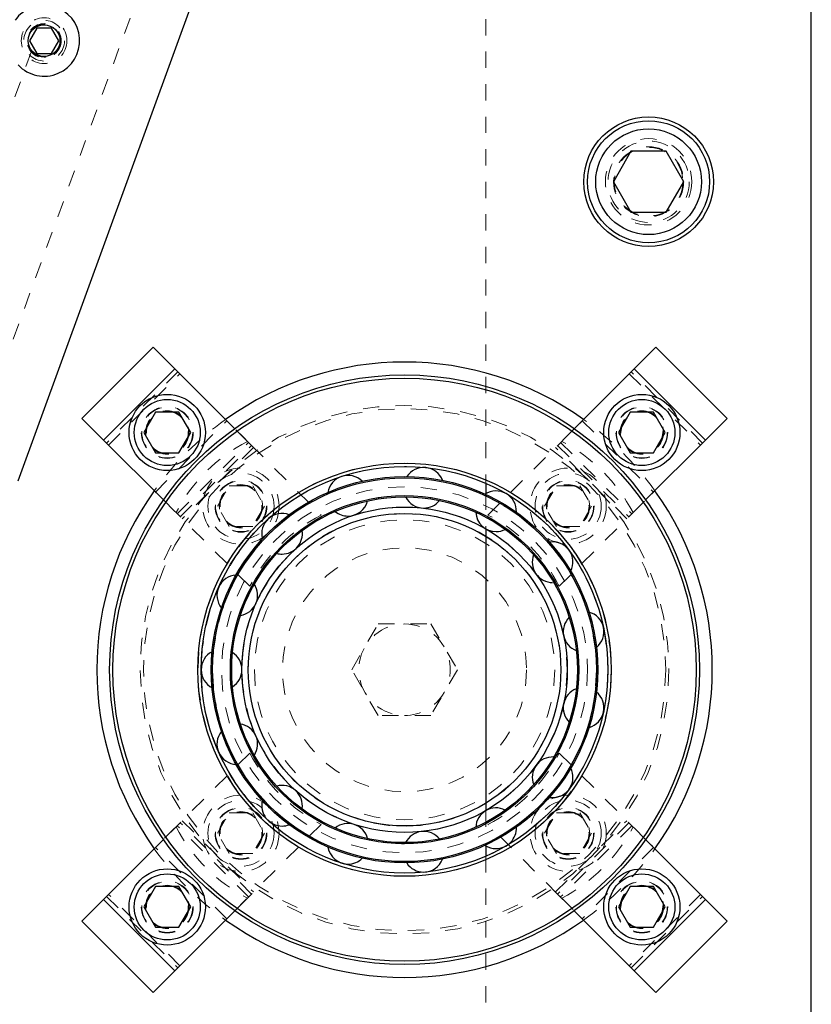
# Model space of a CAD drawing. Header units: inches. Extents: x 1907 to 2452, y -210 to -54.
# Tile 679 of 1056: x 2073.67 to 2078.54, y -73.53 to -67.48. Entities that reach past the tile are written whole.
import ezdxf

# ---------------------------------------------------------------- set-up
doc = ezdxf.new("R2010")
doc.units = ezdxf.units.IN
doc.header["$LTSCALE"] = 0.5
doc.header["$MEASUREMENT"] = 0
doc.linetypes.add('HIDDEN', pattern=[0.225, 0.15, -0.075])
for name, color, linetype in [('DIE-M-S3', 8, 'Continuous'), ('DSS-M-S', 53, 'Continuous'), ('DST-M-S', 53, 'Continuous'), ('SVD-M-S', 8, 'Continuous'), ('SVF-M-S', 8, 'Continuous')]:
    doc.layers.add(name, color=color, linetype=linetype)

msp = doc.modelspace()

# ---------------------------------------------------------------- linework, layer by layer
at = {"layer": 'DIE-M-S3', "linetype": 'Continuous', "lineweight": 25}
msp.add_line((2073.66353, -70.31152), (2074.82161, -67.12971), dxfattribs=at)
at = {"layer": 'DIE-M-S3', "linetype": 'HIDDEN', "lineweight": 18}
msp.add_circle((2073.82341, -67.60629), 0.1405, dxfattribs=at)
at = {"layer": 'DSS-M-S', "linetype": 'HIDDEN', "lineweight": 18}
for p, q in [((2076.53853, -62.47349), (2076.53853, -70.32784)), ((2072.94959, -71.32), (2074.47473, -67.12971)), ((2073.94264, -67.12971), (2073.80515, -67.50747)), ((2073.7459, -67.67026), (2072.8323, -70.18035)), ((2074.64517, -69.64173), (2074.20676, -70.08013)), ((2074.21914, -70.09251), (2074.65755, -69.6541)), ((2077.4195, -69.6541), (2077.85791, -70.09251)), ((2077.87029, -70.08013), (2077.43188, -69.64173)), ((2075.07277, -70.06932), (2074.99498, -69.99154)), ((2077.08207, -69.99154), (2077.00429, -70.06932)), ((2076.53853, -70.39095), (2076.53853, -70.60746)), ((2074.55658, -70.42994), (2074.63436, -70.50773)), ((2077.44269, -70.50773), (2077.52047, -70.42994)), ((2075.00364, -72.05586), (2075.01079, -72.05606)), ((2076.53853, -72.33951), (2076.53853, -72.55602)), ((2074.63436, -72.43925), (2074.55658, -72.51703)), ((2077.52047, -72.51703), (2077.44269, -72.43925)), ((2076.53853, -72.61913), (2076.53853, -80.97349)), ((2074.20676, -72.86684), (2074.64517, -73.30525)), ((2074.65755, -73.29287), (2074.21914, -72.85446)), ((2074.99498, -72.95543), (2075.07277, -72.87765)), ((2077.00429, -72.87765), (2077.08207, -72.95543)), ((2077.85791, -72.85446), (2077.4195, -73.29287)), ((2077.43188, -73.30525), (2077.87029, -72.86684))]:
    msp.add_line(p, q, dxfattribs=at)
at = {"layer": 'DSS-M-S', "linetype": 'Continuous', "lineweight": 25}
for p, q in [((2078.53853, -80.97349), (2078.53853, -62.47349)), ((2074.49314, -69.4897), (2074.05474, -69.9281)), ((2074.62679, -69.62334), (2074.49314, -69.4897)), ((2077.58391, -69.4897), (2077.45026, -69.62334)), ((2078.02231, -69.9281), (2077.58391, -69.4897)), ((2074.62679, -69.62334), (2074.18838, -70.06175)), ((2074.99498, -69.99154), (2074.62679, -69.62334)), ((2077.45026, -69.62334), (2077.08207, -69.99154)), ((2077.88867, -70.06175), (2077.45026, -69.62334)), ((2074.50795, -69.89008), (2074.43578, -70.01508)), ((2074.65229, -69.89008), (2074.50795, -69.89008)), ((2074.72445, -70.01508), (2074.65229, -69.89008)), ((2077.42476, -69.89008), (2077.3526, -70.01508)), ((2077.5691, -69.89008), (2077.42476, -69.89008)), ((2077.64127, -70.01508), (2077.5691, -69.89008)), ((2074.05474, -69.9281), (2074.18838, -70.06175)), ((2077.88867, -70.06175), (2078.02231, -69.9281)), ((2074.43578, -70.01508), (2074.50795, -70.14008)), ((2074.65229, -70.14008), (2074.72445, -70.01508)), ((2077.3526, -70.01508), (2077.42476, -70.14008)), ((2077.5691, -70.14008), (2077.64127, -70.01508)), ((2074.18838, -70.06175), (2074.55658, -70.42994)), ((2077.52047, -70.42994), (2077.88867, -70.06175)), ((2074.50795, -70.14008), (2074.65229, -70.14008)), ((2077.42476, -70.14008), (2077.5691, -70.14008)), ((2076.53853, -70.32784), (2076.53853, -70.39095)), ((2076.53853, -70.60746), (2076.53853, -72.33951)), ((2074.55658, -72.51703), (2074.18838, -72.88522)), ((2077.88867, -72.88522), (2077.52047, -72.51703)), ((2076.53853, -72.55602), (2076.53853, -72.61913)), ((2074.50795, -72.80689), (2074.43578, -72.93189)), ((2074.65229, -72.80689), (2074.50795, -72.80689)), ((2074.72445, -72.93189), (2074.65229, -72.80689)), ((2077.42476, -72.80689), (2077.3526, -72.93189)), ((2077.5691, -72.80689), (2077.42476, -72.80689)), ((2077.64127, -72.93189), (2077.5691, -72.80689)), ((2074.18838, -72.88522), (2074.05474, -73.01887)), ((2074.18838, -72.88522), (2074.62679, -73.32363)), ((2074.43578, -72.93189), (2074.50795, -73.05689)), ((2074.65229, -73.05689), (2074.72445, -72.93189)), ((2077.3526, -72.93189), (2077.42476, -73.05689)), ((2077.45026, -73.32363), (2077.88867, -72.88522)), ((2077.5691, -73.05689), (2077.64127, -72.93189)), ((2078.02231, -73.01887), (2077.88867, -72.88522)), ((2074.62679, -73.32363), (2074.99498, -72.95543)), ((2077.08207, -72.95543), (2077.45026, -73.32363)), ((2074.05474, -73.01887), (2074.49314, -73.45727)), ((2074.50795, -73.05689), (2074.65229, -73.05689)), ((2077.42476, -73.05689), (2077.5691, -73.05689)), ((2077.58391, -73.45727), (2078.02231, -73.01887)), ((2074.49314, -73.45727), (2074.62679, -73.32363)), ((2077.45026, -73.32363), (2077.58391, -73.45727))]:
    msp.add_line(p, q, dxfattribs=at)
for centre, radius in [((2077.53853, -68.47349), 0.3985), ((2076.03853, -71.47349), 1.8125), ((2076.03853, -71.47349), 1.7925), ((2074.58012, -70.01508), 0.23438), ((2077.49693, -70.01508), 0.23438), ((2074.58012, -70.01508), 0.20313), ((2077.49693, -70.01508), 0.20313), ((2076.03853, -71.47349), 1.27), ((2076.03853, -71.47349), 1.25), ((2076.03853, -71.47349), 1.1875), ((2076.03853, -71.47349), 1.17963), ((2076.03853, -71.47349), 1.07037), ((2076.03853, -71.47349), 1.0625), ((2074.58012, -72.93189), 0.23438), ((2077.49693, -72.93189), 0.23438), ((2074.58012, -72.93189), 0.20313), ((2077.49693, -72.93189), 0.20313)]:
    msp.add_circle(centre, radius, dxfattribs=at)
at = {"layer": 'DSS-M-S', "linetype": 'HIDDEN', "lineweight": 18}
for centre, radius in [((2077.53853, -68.47349), 0.2655), ((2077.53853, -68.47349), 0.21095), ((2076.03853, -71.47349), 1.625), ((2074.58012, -70.01508), 0.1595), ((2074.58012, -70.01508), 0.15625), ((2076.03853, -71.47349), 1.605), ((2074.58012, -70.01508), 0.13297), ((2074.58012, -70.01508), 0.1327), ((2074.58012, -70.01508), 0.13218), ((2074.58012, -70.01508), 0.1285), ((2077.49693, -70.01508), 0.1595), ((2077.49693, -70.01508), 0.15625), ((2077.49693, -70.01508), 0.13297), ((2077.49693, -70.01508), 0.1327), ((2077.49693, -70.01508), 0.13218), ((2077.49693, -70.01508), 0.1285), ((2076.03853, -71.47349), 1.27), ((2076.03853, -71.47349), 1.17963), ((2076.03853, -71.47349), 1.07037), ((2074.58012, -72.93189), 0.1595), ((2074.58012, -72.93189), 0.15625), ((2074.58012, -72.93189), 0.13297), ((2074.58012, -72.93189), 0.1327), ((2074.58012, -72.93189), 0.13218), ((2074.58012, -72.93189), 0.1285), ((2077.49693, -72.93189), 0.1595), ((2077.49693, -72.93189), 0.15625), ((2077.49693, -72.93189), 0.13297), ((2077.49693, -72.93189), 0.1327), ((2077.49693, -72.93189), 0.13218), ((2077.49693, -72.93189), 0.1285)]:
    msp.add_circle(centre, radius, dxfattribs=at)
for centre, radius, start, end in [((2073.82341, -67.60629), 0.1005, 100.466836, 219.533164), ((2076.03853, -71.47349), 1.8915, 125.567178, 144.432822), ((2076.03853, -71.47349), 1.8915, 35.567178, 54.432822), ((2075.54885, -70.98381), 1.031, 117.501613, 152.498387), ((2076.5282, -70.98381), 1.031, 27.501613, 62.498387), ((2075.54885, -71.96316), 1.031, 207.501613, 242.498387), ((2076.5282, -71.96316), 1.031, 297.501613, 332.498387), ((2076.03853, -71.47349), 1.8915, 215.567178, 234.432822), ((2076.03853, -71.47349), 1.8915, 305.567178, 324.432822)]:
    msp.add_arc(centre, radius, start, end, dxfattribs=at)
at = {"layer": 'DSS-M-S', "linetype": 'Continuous', "lineweight": 25}
for centre, radius, start, end in [((2076.03853, -71.47349), 1.8915, 54.432822, 125.567178), ((2076.15612, -70.35465), 0.125, 21.558851, 146.690525), ((2075.69088, -70.40355), 0.125, 45.544053, 170.694737), ((2076.03853, -71.47349), 1.8915, 144.432822, 180), ((2076.60103, -70.49921), 0.125, 357.570897, 122.687837), ((2076.03853, -71.47349), 1.8915, 324.432822, 35.567178), ((2075.69088, -70.40355), 0.125, 270, 345.171317), ((2076.15612, -70.35465), 0.125, 207.00596, 270), ((2076.15612, -70.35465), 0.125, 270, 321.170025), ((2075.28575, -70.63745), 0.125, 69.526167, 194.700135), ((2075.69088, -70.40355), 0.125, 230.984489, 270), ((2076.60103, -70.49921), 0.125, 183.024101, 270), ((2075.28575, -70.63745), 0.125, 270, 9.17438), ((2076.60103, -70.49921), 0.125, 270, 297.170839), ((2076.94867, -70.81223), 0.125, 333.580532, 98.687012), ((2075.28575, -70.63745), 0.125, 255.157204, 270), ((2076.94867, -70.81223), 0.125, 159.039248, 270), ((2075.01079, -71.01591), 0.125, 93.706535, 218.706378), ((2075.01079, -71.01591), 0.125, 279.100808, 33.178877), ((2077.13894, -71.23958), 0.125, 309.588093, 74.688682), ((2077.13894, -71.23958), 0.125, 135.05174, 249.227922), ((2074.91353, -71.47349), 0.125, 117.685543, 242.713125), ((2074.91353, -71.47349), 0.125, 303.096885, 57.184472), ((2076.03853, -71.47349), 1.8915, 180, 215.567178), ((2077.13894, -71.70739), 0.125, 111.061914, 225.225806), ((2077.13894, -71.70739), 0.125, 285.593922, 50.68904), ((2075.01079, -71.93106), 0.125, 327.093379, 81.190824), ((2075.01079, -71.93106), 0.125, 141.667962, 266.720387), ((2076.94867, -72.13474), 0.125, 87.070111, 201.222057), ((2076.94867, -72.13474), 0.125, 270, 26.696922), ((2075.28575, -72.30952), 0.125, 351.089948, 105.197596), ((2076.94867, -72.13474), 0.125, 261.608784, 270), ((2075.28575, -72.30952), 0.125, 165.653451, 270), ((2076.60103, -72.44776), 0.125, 63.076671, 177.217019), ((2075.28575, -72.30952), 0.125, 270, 290.739792), ((2075.69088, -72.54342), 0.125, 15.086247, 129.204447), ((2076.60103, -72.44776), 0.125, 270, 2.708045), ((2076.15612, -72.59232), 0.125, 39.081936, 153.211035), ((2075.69088, -72.54342), 0.125, 189.641668, 270), ((2076.60103, -72.44776), 0.125, 237.624916, 270), ((2075.69088, -72.54342), 0.125, 270, 314.732632), ((2076.15612, -72.59232), 0.125, 270, 338.722177), ((2076.15612, -72.59232), 0.125, 213.632271, 270), ((2076.03853, -71.47349), 1.8915, 234.432822, 305.567178)]:
    msp.add_arc(centre, radius, start, end, dxfattribs=at)
at = {"layer": 'DST-M-S', "linetype": 'Continuous', "lineweight": 25}
msp.add_line((2078.53853, -80.97349), (2078.53853, -62.47349), dxfattribs=at)
at = {"layer": 'DST-M-S', "linetype": 'HIDDEN', "lineweight": 18}
for p, q in [((2075.71377, -71.47349), (2075.87615, -71.19224)), ((2075.87615, -71.19224), (2076.2009, -71.19224)), ((2076.2009, -71.19224), (2076.36328, -71.47349)), ((2075.87615, -71.75474), (2075.71377, -71.47349)), ((2076.36328, -71.47349), (2076.2009, -71.75474)), ((2076.2009, -71.75474), (2075.87615, -71.75474))]:
    msp.add_line(p, q, dxfattribs=at)
for centre, radius in [((2076.03853, -71.47349), 1.25), ((2075.0331, -70.46806), 0.1285), ((2076.03853, -71.47349), 1.125), ((2077.04395, -70.46806), 0.1285), ((2076.03853, -71.47349), 0.9994), ((2076.03853, -71.47349), 0.96165), ((2076.03853, -71.47349), 0.92288), ((2076.03853, -71.47349), 0.75), ((2075.0331, -72.47891), 0.1285), ((2077.04395, -72.47891), 0.1285)]:
    msp.add_circle(centre, radius, dxfattribs=at)
at = {"layer": 'DST-M-S', "linetype": 'Continuous', "lineweight": 25}
for radius in [1, 0.96063]:
    msp.add_circle((2076.03853, -71.47349), radius, dxfattribs=at)
at = {"layer": 'DST-M-S', "linetype": 'HIDDEN', "lineweight": 18}
for start, end in [(30, 270), (270, 30)]:
    msp.add_arc((2076.03853, -71.47349), 0.28125, start, end, dxfattribs=at)
at = {"layer": 'SVD-M-S', "linetype": 'Continuous', "lineweight": 25}
for p, q in [((2073.77837, -67.52829), (2073.73334, -67.60629)), ((2073.86844, -67.52829), (2073.77837, -67.52829)), ((2073.91347, -67.60629), (2073.86844, -67.52829)), ((2073.73334, -67.60629), (2073.77837, -67.68429)), ((2073.86844, -67.68429), (2073.91347, -67.60629)), ((2073.77837, -67.68429), (2073.86844, -67.68429)), ((2077.43027, -68.28599), (2077.32202, -68.47349)), ((2077.64678, -68.28599), (2077.43027, -68.28599)), ((2077.75503, -68.47349), (2077.64678, -68.28599)), ((2077.32202, -68.47349), (2077.43027, -68.66099)), ((2077.64678, -68.66099), (2077.75503, -68.47349)), ((2077.43027, -68.66099), (2077.64678, -68.66099))]:
    msp.add_line(p, q, dxfattribs=at)
at = {"layer": 'SVD-M-S', "linetype": 'HIDDEN', "lineweight": 18}
for centre, radius in [((2073.82341, -67.60629), 0.125), ((2073.82341, -67.60629), 0.10497), ((2073.82341, -67.60629), 0.1047), ((2073.82341, -67.60629), 0.10418), ((2077.53853, -68.47349), 0.25), ((2077.53853, -68.47349), 0.21542), ((2077.53853, -68.47349), 0.21515), ((2077.53853, -68.47349), 0.21463)]:
    msp.add_circle(centre, radius, dxfattribs=at)
at = {"layer": 'SVD-M-S', "linetype": 'Continuous', "lineweight": 25}
for centre, radius in [((2073.82341, -67.60629), 0.0975), ((2077.53853, -68.47349), 0.375), ((2077.53853, -68.47349), 0.325)]:
    msp.add_circle(centre, radius, dxfattribs=at)
msp.add_arc((2073.82341, -67.60629), 0.2185, 222.968574, 144.93409, dxfattribs=at)
at = {"layer": 'SVD-M-S', "linetype": 'HIDDEN', "lineweight": 18}
msp.add_arc((2073.82341, -67.60629), 0.1005, 219.533164, 100.466836, dxfattribs=at)
at = {"layer": 'SVF-M-S', "linetype": 'HIDDEN', "lineweight": 18}
for p, q in [((2074.50772, -70.38109), (2074.94613, -69.94268)), ((2075.09816, -70.09471), (2074.94613, -69.94268)), ((2076.5513, -70.52231), (2077.13092, -69.94268)), ((2077.13092, -69.94268), (2077.56933, -70.38109)), ((2074.64137, -70.51473), (2075.07977, -70.07633)), ((2074.65975, -70.53312), (2075.09816, -70.09471)), ((2075.09816, -70.09471), (2075.52575, -70.52231)), ((2076.97889, -70.09471), (2077.4173, -70.53312)), ((2076.99728, -70.07633), (2077.43568, -70.51473)), ((2075.11053, -70.10709), (2074.67213, -70.54549)), ((2077.40492, -70.54549), (2076.96652, -70.10709)), ((2075.08735, -70.96071), (2074.50772, -70.38109)), ((2074.88877, -70.46806), (2074.96094, -70.34306)), ((2074.96094, -70.34306), (2075.10527, -70.34306)), ((2075.10527, -70.34306), (2075.17744, -70.46806)), ((2076.89961, -70.46806), (2076.97178, -70.34306)), ((2076.97178, -70.34306), (2077.11611, -70.34306)), ((2077.11611, -70.34306), (2077.18828, -70.46806)), ((2077.4173, -70.53312), (2077.56933, -70.38109)), ((2074.96094, -70.59306), (2074.88877, -70.46806)), ((2075.17744, -70.46806), (2075.10527, -70.59306)), ((2076.97178, -70.59306), (2076.89961, -70.46806)), ((2077.18828, -70.46806), (2077.11611, -70.59306)), ((2076.9897, -70.96071), (2077.4173, -70.53312)), ((2075.10527, -70.59306), (2074.96094, -70.59306)), ((2077.11611, -70.59306), (2076.97178, -70.59306)), ((2075.08735, -71.98626), (2074.50772, -72.56588)), ((2076.9897, -71.98626), (2077.56933, -72.56588)), ((2074.88877, -72.47891), (2074.96094, -72.35391)), ((2074.96094, -72.35391), (2075.10527, -72.35391)), ((2075.10527, -72.35391), (2075.17744, -72.47891)), ((2076.89961, -72.47891), (2076.97178, -72.35391)), ((2076.97178, -72.35391), (2077.11611, -72.35391)), ((2077.11611, -72.35391), (2077.18828, -72.47891)), ((2075.07977, -72.87064), (2074.64137, -72.43224)), ((2075.09816, -72.85226), (2074.65975, -72.41385)), ((2074.67213, -72.40148), (2075.11053, -72.83988)), ((2075.52575, -72.42466), (2075.09816, -72.85226)), ((2076.97889, -72.85226), (2076.5513, -72.42466)), ((2076.96652, -72.83988), (2077.40492, -72.40148)), ((2077.4173, -72.41385), (2076.97889, -72.85226)), ((2077.43568, -72.43224), (2076.99728, -72.87064)), ((2074.96094, -72.60391), (2074.88877, -72.47891)), ((2075.17744, -72.47891), (2075.10527, -72.60391)), ((2076.97178, -72.60391), (2076.89961, -72.47891)), ((2077.18828, -72.47891), (2077.11611, -72.60391)), ((2074.94613, -73.00429), (2074.50772, -72.56588)), ((2077.56933, -72.56588), (2077.13092, -73.00429)), ((2075.10527, -72.60391), (2074.96094, -72.60391)), ((2077.11611, -72.60391), (2076.97178, -72.60391)), ((2075.09816, -72.85226), (2074.94613, -73.00429)), ((2076.97889, -72.85226), (2077.13092, -73.00429))]:
    msp.add_line(p, q, dxfattribs=at)
for centre, radius in [((2075.0331, -70.46806), 0.23438), ((2075.0331, -70.46806), 0.20313), ((2077.04395, -70.46806), 0.23438), ((2077.04395, -70.46806), 0.20313), ((2075.0331, -70.46806), 0.1595), ((2075.0331, -70.46806), 0.15625), ((2075.0331, -70.46806), 0.13297), ((2075.0331, -70.46806), 0.1327), ((2075.0331, -70.46806), 0.13218), ((2077.04395, -70.46806), 0.1595), ((2077.04395, -70.46806), 0.15625), ((2077.04395, -70.46806), 0.13297), ((2077.04395, -70.46806), 0.1327), ((2077.04395, -70.46806), 0.13218), ((2075.0331, -72.47891), 0.23438), ((2075.0331, -72.47891), 0.20313), ((2077.04395, -72.47891), 0.23438), ((2077.04395, -72.47891), 0.20313), ((2075.0331, -72.47891), 0.1595), ((2075.0331, -72.47891), 0.15625), ((2077.04395, -72.47891), 0.1595), ((2077.04395, -72.47891), 0.15625), ((2075.0331, -72.47891), 0.13297), ((2075.0331, -72.47891), 0.1327), ((2075.0331, -72.47891), 0.13218), ((2077.04395, -72.47891), 0.13297), ((2077.04395, -72.47891), 0.1327), ((2077.04395, -72.47891), 0.13218)]:
    msp.add_circle(centre, radius, dxfattribs=at)
for centre, start, end in [((2076.00184, -71.4368), 117.501613, 152.498387), ((2076.07521, -71.4368), 27.501613, 62.498387), ((2076.00184, -71.51017), 207.501613, 242.498387), ((2076.07521, -71.51017), 297.501613, 332.498387)]:
    msp.add_arc(centre, 1.031, start, end, dxfattribs=at)

doc.saveas('drawing.dxf')
